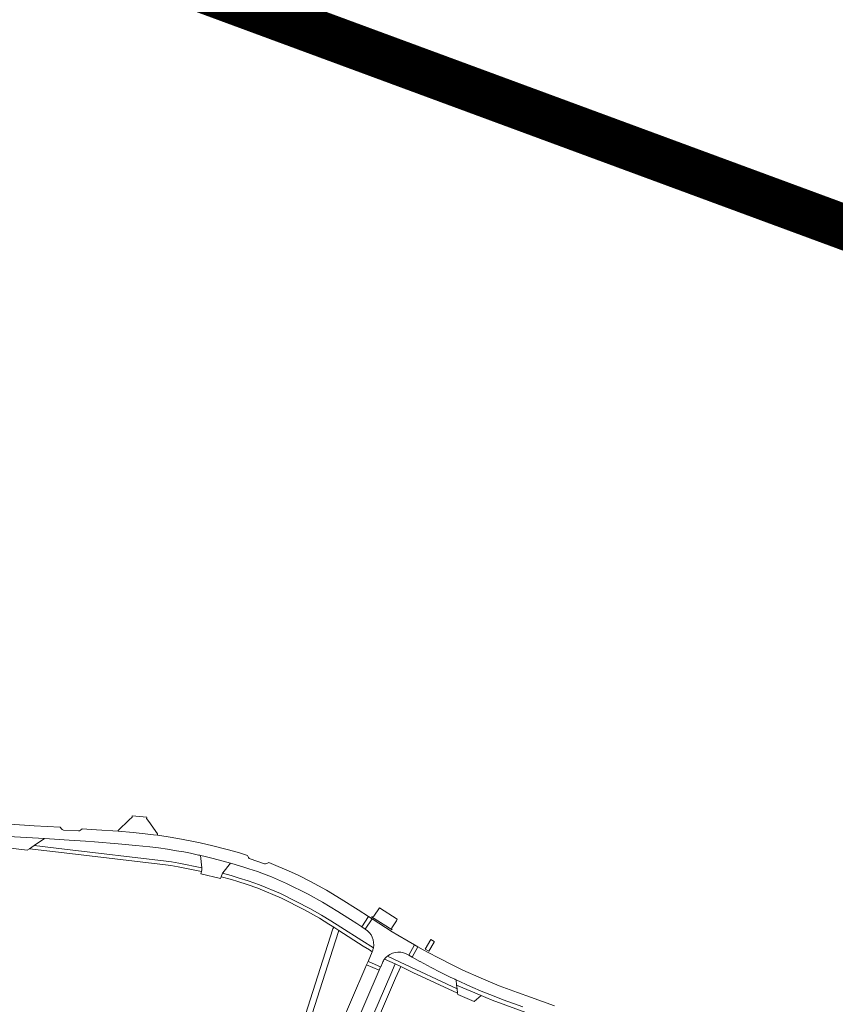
# Model space of a CAD drawing. Header units: metres. Extents: x 166325 to 190320, y 381923 to 404576.
# Tile 818 of 1056: x 176553 to 176824, y 397628 to 397956. Entities that reach past the tile are written whole.
import ezdxf

# ---------------------------------------------------------------- set-up
doc = ezdxf.new("R2010")
doc.units = ezdxf.units.M
for name, color, linetype, lineweight in [('B-WE-VH-VERHARDING_ASFALT-GV', 8, 'Continuous', 18), ('B-WE-VH-VERHARDING_BETONSTRAATSTEEN-GV', 8, 'Continuous', 18), ('B-WE-VH-VERHARDING_N-WEG', 8, 'Continuous', 18), ('B-WE-VH-VERHARDING_STRAATBAKSTEEN-GV', 8, 'Continuous', 18)]:
    doc.layers.add(name, color=color, linetype=linetype, lineweight=lineweight)

msp = doc.modelspace()

# ---------------------------------------------------------------- linework, layer by layer
at = {"layer": 'B-WE-VH-VERHARDING_ASFALT-GV', "flags": 128}
for points in [[(176609.343, 397975.072), (176609.205, 397974.7), (176608.207, 397972.021), (176608.043, 397971.581), (176615.056, 397969.008), (176629.424, 397963.499), (176647.654, 397956.619), (176662.611, 397950.853), (176681.267, 397943.743), (176698.993, 397936.98), (176701.508, 397936.024), (176701.676, 397936.463), (176702.706, 397939.168), (176702.843, 397939.525), (176699.675, 397940.735), (176682.771, 397947.219), (176665.851, 397953.603), (176648.981, 397960.03), (176631.998, 397966.511), (176616.367, 397972.475)], [(176608.043, 397971.581), (176607.867, 397971.108), (176606.849, 397968.375), (176606.703, 397967.983), (176613.694, 397965.387), (176627.836, 397960.044), (176646.181, 397953.073), (176661.59, 397947.189), (176679.71, 397940.256), (176695.52, 397934.232), (176700.155, 397932.472), (176700.306, 397932.868), (176701.335, 397935.57), (176701.508, 397936.024), (176698.993, 397936.98), (176681.267, 397943.743), (176662.611, 397950.853), (176647.654, 397956.619), (176629.424, 397963.499), (176615.056, 397969.008)], [(176702.843, 397939.525), (176702.706, 397939.168), (176701.676, 397936.463), (176701.508, 397936.024), (176718.598, 397929.526), (176737.245, 397922.395), (176755.894, 397915.317), (176773.666, 397908.435), (176783.9, 397904.631), (176794.957, 397900.423), (176795.124, 397900.863), (176796.153, 397903.564), (176796.286, 397903.911), (176785.206, 397908.14), (176775.789, 397911.668), (176757.076, 397918.893), (176739.205, 397925.65), (176722.185, 397932.14)], [(176701.508, 397936.024), (176701.335, 397935.57), (176700.306, 397932.868), (176700.155, 397932.472), (176717.931, 397925.726), (176735.856, 397918.932), (176754.49, 397911.791), (176771.535, 397905.321), (176782.295, 397901.097), (176793.595, 397896.851), (176793.744, 397897.242), (176794.782, 397899.965), (176794.957, 397900.423), (176783.9, 397904.631), (176773.666, 397908.435), (176755.894, 397915.317), (176737.245, 397922.395), (176718.598, 397929.526)], [(176796.286, 397903.911), (176796.153, 397903.564), (176795.124, 397900.863), (176794.957, 397900.423), (176804.033, 397896.97), (176821.248, 397890.417), (176839.002, 397883.714), (176857.617, 397876.554), (176876.263, 397869.417), (176885.612, 397865.84), (176888.392, 397864.787), (176888.559, 397865.226), (176889.594, 397867.941), (176889.728, 397868.294), (176887.172, 397869.266), (176877.211, 397873.066), (176859.236, 397879.861), (176839.925, 397887.254), (176822.361, 397893.944), (176805.494, 397900.396)], [(176794.957, 397900.423), (176794.782, 397899.965), (176793.744, 397897.242), (176793.595, 397896.851), (176802.514, 397893.5), (176819.389, 397887.05), (176837.383, 397880.154), (176856.081, 397873.069), (176875.025, 397865.895), (176884.238, 397862.376), (176887.061, 397861.296), (176887.198, 397861.655), (176888.221, 397864.341), (176888.392, 397864.787), (176885.612, 397865.84), (176876.263, 397869.417), (176857.617, 397876.554), (176839.002, 397883.714), (176821.248, 397890.417), (176804.033, 397896.97)]]:
    msp.add_lwpolyline(points, close=True, dxfattribs=at)
for points in [[(176544.754, 397684.359), (176560.778, 397683.405), (176560.857, 397683.4), (176569.053, 397682.885), (176574.436, 397682.535), (176577.449, 397682.336), (176585.387, 397681.714), (176591.289, 397681.174), (176595.85, 397680.697), (176598.82, 397680.335), (176601.777, 397679.911), (176604.775, 397679.376), (176607.163, 397678.977), (176609.43, 397678.514), (176612.07, 397677.957), (176612.526, 397677.852), (176612.739, 397677.803), (176613.844, 397677.55), (176616.933, 397676.798), (176619.839, 397676.062), (176622.804, 397675.227), (176623.249, 397675.101), (176625.771, 397674.344), (176626.819, 397674.017), (176628.909, 397673.365), (176631.742, 397672.413), (176634.587, 397671.397), (176636.377, 397670.703), (176641.399, 397668.528), (176648.602, 397664.96), (176653.406, 397662.286), (176658.529, 397659.178), (176661.877, 397657.03), (176662.737, 397656.471), (176664.786, 397655.139), (176666.459, 397654.022), (176668.738, 397657.451), (176665.261, 397659.726), (176659.65, 397663.31), (176654.695, 397666.273), (176649.438, 397669.158), (176645.313, 397671.223), (176643.068, 397672.279), (176635.47, 397675.441), (176634.806, 397675.093), (176634.444, 397675.004), (176634.06, 397675.043), (176629.321, 397676.637), (176628.974, 397676.83), (176628.745, 397677.113), (176628.379, 397677.795), (176625.367, 397678.744), (176621.629, 397679.801), (176616.878, 397681.036), (176612.608, 397682.023), (176609.342, 397682.717), (176605.2, 397683.483), (176602.018, 397684.003), (176598.421, 397684.526), (176597.123, 397684.678), (176594.316, 397684.992), (176590.34, 397685.396), (176585.33, 397685.84), (176578.099, 397686.388), (176573.341, 397686.687), (176573.335, 397686.682), (176572.84, 397686.227), (176572.461, 397686.022), (176572.141, 397685.968), (176567.144, 397686.271), (176566.756, 397686.396), (176566.487, 397686.617), (176566.004, 397687.18), (176557.406, 397687.694), (176549.271, 397688.175)], [(176730.655, 397627.791), (176722.611, 397630.605), (176718.295, 397632.166), (176712.246, 397634.447), (176706.194, 397636.933), (176700.146, 397639.65), (176698.544, 397640.414), (176696.59, 397641.36), (176691.98, 397643.682), (176688.565, 397645.487), (176686.852, 397646.423), (176685.116, 397647.377), (176683.229, 397643.943), (176685.837, 397642.519), (176685.947, 397642.459), (176689.516, 397640.548), (176692.538, 397638.991), (176695.887, 397637.345), (176697.447, 397636.612), (176697.599, 397636.541), (176697.843, 397636.429), (176702.654, 397634.236), (176706.81, 397632.454), (176709.995, 397631.159), (176713.532, 397629.762), (176720.044, 397627.382)]]:
    msp.add_lwpolyline(points, dxfattribs=at)
at = {"layer": 'B-WE-VH-VERHARDING_BETONSTRAATSTEEN-GV', "flags": 128}
for points in [[(176567.52, 397679.902), (176557.428, 397681.075), (176555.849, 397680.028), (176567.418, 397678.661), (176601.165, 397674.702), (176602.936, 397674.439), (176605.29, 397674.03), (176613.074, 397672.43), (176613.179, 397673.04), (176613.26, 397673.437), (176613.22, 397673.681), (176605.521, 397675.258), (176603.13, 397675.68), (176601.329, 397675.942)], [(176622.804, 397675.227), (176619.839, 397676.062), (176616.933, 397676.798), (176613.844, 397677.55), (176612.739, 397677.803), (176613.22, 397673.681), (176613.26, 397673.437), (176613.179, 397673.04), (176613.074, 397672.43), (176612.995, 397671.992), (176612.877, 397671.729), (176619.46, 397670.087), (176619.626, 397670.737), (176620.105, 397671.889), (176620.191, 397672.053)], [(176669.9, 397656.716), (176668.738, 397657.451), (176666.459, 397654.022), (176667.605, 397653.258)], [(176685.116, 397647.377), (176684.019, 397648.01), (176682.134, 397644.601), (176683.229, 397643.943)], [(176668.933, 397642.395), (176668.572, 397642.553), (176668.068, 397641.383), (176672.258, 397639.572), (176672.75, 397640.724)]]:
    msp.add_lwpolyline(points, close=True, dxfattribs=at)
at = {"layer": 'B-WE-VH-VERHARDING_N-WEG', "const_width": 15, "flags": 128}
msp.add_lwpolyline([(177387.972, 397746.905), (177352.948, 397748.842), (177280.273, 397734.882), (177238.488, 397732.318), (177194.05, 397737.299), (177165.095, 397744.992), (177066.865, 397790.599), (177015.59, 397817.007), (176935.676, 397846.884), (176507.054, 398005.039), (176443.419, 398023.971), (176380.079, 398038.466), (176314.537, 398052.409), (176225.743, 398064.833), (176118.007, 398077.849), (176032.889, 398089.431), (175990.268, 398102.151), (175933.44, 398124.929), (175920.121, 398175.218), (175923.658, 398218.292), (175934.017, 398282.78), (175991.398, 398644.997)], dxfattribs=at)
at = {"layer": 'B-WE-VH-VERHARDING_STRAATBAKSTEEN-GV', "flags": 128}
for points in [[(176595.526, 397689.141), (176594.819, 397690.152), (176594.851, 397690.546), (176590.025, 397690.981), (176590.027, 397690.586), (176589.041, 397689.675), (176585.337, 397686.073), (176585.33, 397685.84), (176590.34, 397685.396), (176594.316, 397684.992), (176597.123, 397684.678), (176598.421, 397684.526), (176598.48, 397684.996)], [(176560.778, 397683.405), (176544.754, 397684.359), (176544.672, 397682.983), (176545.872, 397680.626), (176555.053, 397679.551), (176555.849, 397680.028), (176557.428, 397681.075)], [(176690.518, 397648.983), (176690.616, 397649.156), (176689.442, 397649.818), (176687.592, 397646.607), (176688.8, 397645.948)], [(176672.258, 397639.572), (176668.068, 397641.383), (176667.538, 397640.094), (176659.296, 397620.943), (176653.414, 397607.277), (176650.321, 397600.108), (176642.586, 397582.23), (176640.015, 397576.27), (176637.842, 397571.232), (176641.996, 397569.435), (176642.032, 397569.518), (176649.574, 397586.977), (176651.564, 397591.568), (176654.167, 397597.575)], [(176655.643, 397585.477), (176677.672, 397636.916), (176679.467, 397640.801), (176677.568, 397641.68), (176676.122, 397638.303), (176655.25, 397590.017), (176653.666, 397586.299), (176644.115, 397564.031), (176643.598, 397562.826), (176645.342, 397561.444), (176647.017, 397565.351)], [(176698.056, 397634.608), (176698.2, 397633.378), (176698.339, 397631.934), (176698.417, 397631.511), (176703.929, 397629.146), (176706.211, 397631.203)]]:
    msp.add_lwpolyline(points, close=True, dxfattribs=at)
for points in [[(176670.327, 397647.006), (176666.463, 397649.456), (176659.494, 397653.916), (176656.151, 397656.019), (176653.027, 397657.96), (176649.395, 397660.073), (176639.403, 397665.121), (176632.381, 397668.004), (176628.66, 397669.331), (176625.627, 397670.303), (176622.943, 397671.103), (176620.105, 397671.889), (176619.626, 397670.737), (176623.088, 397669.775), (176625.223, 397669.133), (176628.298, 397668.142), (176631.841, 397666.875), (176639.752, 397663.598), (176647.404, 397659.748), (176652.394, 397656.881)], [(176678.296, 397656.548), (176672.324, 397660.358), (176670.444, 397657.579)], [(176652.394, 397656.881), (176655.486, 397654.987), (176657.156, 397653.922), (176658.819, 397652.872), (176666.972, 397647.669), (176669.027, 397646.349), (176669.927, 397645.77), (176670.014, 397645.977)], [(176684.019, 397648.01), (176681.899, 397649.236), (176678.468, 397651.29), (176676.596, 397652.439), (176669.9, 397656.716), (176667.605, 397653.258)], [(176669.752, 397657.425), (176676.589, 397653.065)], [(176676.453, 397653.748), (176678.01, 397656.089), (176678.296, 397656.548)], [(176598.844, 397505.655), (176604.09, 397503.296), (176605.192, 397505.732), (176620.831, 397541.928), (176624.45, 397550.454), (176626.015, 397554.147), (176626.816, 397556.086), (176628.588, 397559.695), (176630.712, 397564.903), (176633.605, 397574.15), (176634.969, 397578.436), (176643.165, 397603.936), (176649.925, 397625.092), (176657.69, 397649.395), (176658.819, 397652.872), (176657.156, 397653.922), (176656.816, 397653.332), (176641.048, 397604.039)], [(176670.014, 397645.977), (176669.927, 397645.77), (176668.572, 397642.553), (176668.933, 397642.395), (176672.75, 397640.724), (176672.757, 397640.74), (176673.319, 397642.055)], [(176682.134, 397644.601), (176684.019, 397648.01)], [(176674.052, 397643.311), (176677.568, 397641.68), (176679.467, 397640.801), (176683.51, 397638.9), (176698.339, 397631.934), (176698.2, 397633.378), (176679.208, 397642.32)], [(176679.208, 397642.32), (176674.998, 397644.295)], [(176720.044, 397627.382), (176713.532, 397629.762), (176709.995, 397631.159), (176706.81, 397632.454), (176702.654, 397634.236), (176697.843, 397636.429), (176698.056, 397634.608), (176706.211, 397631.203), (176707.751, 397630.56), (176709.845, 397629.692), (176722.288, 397625.116)]]:
    msp.add_lwpolyline(points, dxfattribs=at)
at = {"layer": 'B-WE-VH-VERHARDING_STRAATBAKSTEEN-GV'}
for points in [[(176670.444, 397657.579, -0.3873931), (176669.752, 397657.425)], [(176667.605, 397653.258, -0.317646), (176670.327, 397647.006)], [(176676.589, 397653.065, -0.409745), (176676.453, 397653.748)], [(176670.327, 397647.006, -0.0463692), (176670.014, 397645.977)], [(176673.319, 397642.055, -0.0544209), (176674.052, 397643.311)], [(176674.998, 397644.295, 0.0393771), (176674.052, 397643.311)], [(176674.998, 397644.295, -0.3347753), (176682.134, 397644.601)]]:
    msp.add_lwpolyline(points, format="xyb", dxfattribs=at)

doc.saveas('drawing.dxf')
